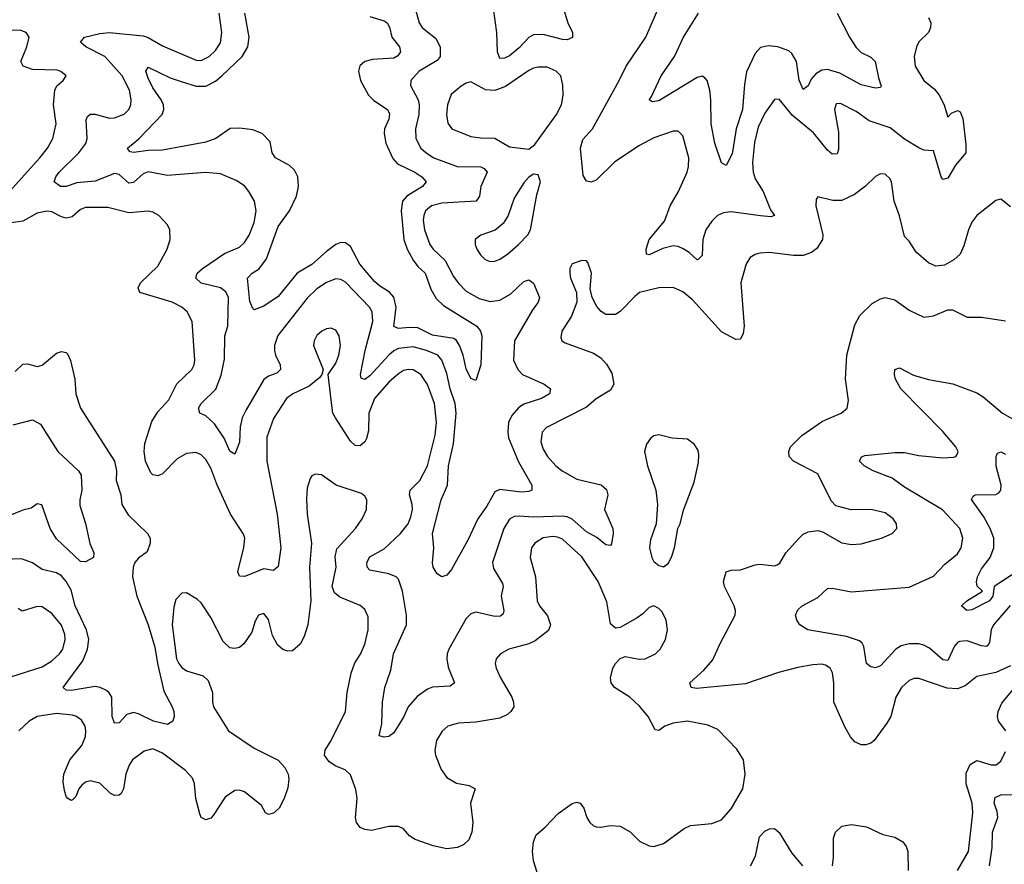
# Model space of a CAD drawing. Header units: inches. Extents: x 1843162 to 1959474, y 907081 to 1016326.
# Tile 573 of 656: x 1924057 to 1928145, y 964476 to 967983. Entities that reach past the tile are written whole.
import ezdxf

# ---------------------------------------------------------------- set-up
doc = ezdxf.new("R2010")
doc.units = ezdxf.units.IN
doc.header["$MEASUREMENT"] = 0
doc.layers.add('B9926', color=7, linetype='Continuous')

msp = doc.modelspace()

# ---------------------------------------------------------------- linework, layer by layer
at = {"layer": 'B9926', "color": 5}
for points, elevation in [([(1926302, 968070), (1926332.7, 967970), (1926351.2, 967930), (1926351.4, 967908.6), (1926330, 967899.9), (1926310, 967901.2), (1926230, 967922.1), (1926190, 967920.7), (1926170, 967908.7), (1926130, 967866.1), (1926090, 967832.9), (1926070, 967822.7), (1926050, 967822), (1926039.9, 967850), (1926038, 967930), (1926024.5, 968030)], 540), ([(1925692.7, 968050), (1925714.7, 967970), (1925728.2, 967950), (1925785.1, 967905.1), (1925803.1, 967870), (1925802.2, 967830), (1925790, 967814), (1925714.9, 967770), (1925680.7, 967730), (1925678.8, 967710), (1925710.5, 967650.5), (1925714.7, 967630), (1925713.3, 967590), (1925699.5, 967530), (1925702.1, 967490), (1925722.2, 967450), (1925743.8, 967430), (1925776.9, 967410), (1925873.4, 967373.4), (1925971.6, 967371.6), (1925985.7, 967365.7), (1925997.5, 967350), (1925972, 967290), (1925965.4, 967250), (1925951.7, 967230), (1925810, 967221.5), (1925766.4, 967210), (1925742.2, 967190), (1925734.7, 967170), (1925732.4, 967150), (1925737.8, 967110), (1925759.8, 967050), (1925773.7, 967030), (1925822.7, 966982.7), (1925857.2, 966917.2), (1925876.6, 966890), (1925910, 966856.1), (1925965.1, 966825.1), (1926010, 966813), (1926050, 966818.2), (1926095.5, 966844.5), (1926150, 966896.5), (1926170, 966903.6), (1926189.4, 966889.4), (1926215, 966830), (1926209.4, 966810), (1926184.1, 966775.9), (1926111.3, 966650), (1926107.2, 966570), (1926124.8, 966530), (1926143.9, 966510), (1926234, 966470), (1926260.3, 966450), (1926256.5, 966430), (1926250, 966425.6), (1926223.1, 966410), (1926150, 966386.1), (1926128.4, 966371.6), (1926100.2, 966339.8), (1926086.2, 966310), (1926083.1, 966270), (1926086.8, 966246.8), (1926127.5, 966147.5), (1926183.2, 966050), (1926182.4, 966030), (1926170, 966023.8), (1926138.6, 966021.4), (1926050, 966033), (1926030, 966022.2), (1925996.6, 965963.4), (1925958.8, 965910), (1925917.3, 965822.7), (1925850, 965700.9), (1925830, 965676.2), (1925810, 965669.5), (1925790, 965682.7), (1925774, 965710), (1925770, 965728), (1925775.8, 965790), (1925770.8, 965850), (1925806.7, 965990), (1925833, 966050), (1925837.5, 966130), (1925858.1, 966221.9), (1925869.5, 966350), (1925864.6, 966390), (1925843.6, 966450), (1925830, 966514.5), (1925809.6, 966569.6), (1925792.7, 966590), (1925746.4, 966610), (1925690, 966624.9), (1925630, 966617.9), (1925610, 966608.1), (1925590, 966590.4), (1925510, 966504.6), (1925490, 966489.8), (1925475.1, 966495.1), (1925471.1, 966510), (1925490.7, 966610), (1925523.6, 966730), (1925519.6, 966770), (1925509.1, 966790), (1925410, 966892.8), (1925390, 966904.8), (1925370, 966906.8), (1925330, 966891.5), (1925290, 966866), (1925250, 966827), (1925128.7, 966671.3), (1925115.2, 966630), (1925114.8, 966610), (1925119.3, 966590), (1925138.7, 966550), (1925139.4, 966530), (1925124.7, 966515.3), (1925090, 966502.8), (1925070, 966489.8), (1924996.5, 966363.5), (1924981.2, 966330), (1924972, 966292), (1924970, 966228.7), (1924950, 966179.3), (1924930, 966192), (1924905.4, 966245.4), (1924865.3, 966305.3), (1924830, 966337.8), (1924805.1, 966350), (1924799.1, 966370), (1924809.8, 966390), (1924871.7, 966448.3), (1924893.5, 966506.5), (1924906.7, 966573.2), (1924907.9, 966670), (1924920.9, 966710), (1924923.8, 966830), (1924912.6, 966852.6), (1924890, 966869.9), (1924810, 966888.7), (1924787.7, 966910), (1924794.2, 966930), (1924816.4, 966950), (1924907.2, 967012.8), (1924970, 967038.6), (1924990, 967058.3), (1925010, 967088.8), (1925030, 967140.7), (1925038, 967190), (1925031.3, 967230), (1925008, 967270), (1924990, 967292.8), (1924955.3, 967315.3), (1924890, 967342.6), (1924828.9, 967348.9), (1924670, 967336.5), (1924590, 967351), (1924570, 967343.4), (1924530, 967307.1), (1924510, 967304.9), (1924470, 967340.4), (1924450, 967343.9), (1924370, 967313), (1924293.8, 967306.2), (1924250, 967290.7), (1924227, 967290), (1924199.7, 967310), (1924206.3, 967330), (1924220.7, 967350), (1924302.9, 967430), (1924331.2, 967468.8), (1924336.4, 967490), (1924333.2, 967566.8), (1924339, 967581), (1924349.9, 967590.1), (1924369.9, 967590.1), (1924430, 967574), (1924450, 967575), (1924490, 967591.4), (1924509.8, 967610), (1924517.7, 967630), (1924519.8, 967650), (1924513.3, 967690), (1924482.2, 967750), (1924410.5, 967830.5), (1924332.1, 967870), (1924309.7, 967890), (1924325.6, 967910), (1924390, 967925.3), (1924430, 967929.2), (1924570, 967916.6), (1924590, 967909.5), (1924650, 967874), (1924790, 967814.6), (1924810, 967813.9), (1924844.2, 967830), (1924870, 967854.7), (1924890, 967887.2), (1924895.6, 967930), (1924884.4, 968010)], 540), ([(1927830, 967992.1), (1927840.1, 967970), (1927838.3, 967950), (1927830.2, 967930), (1927789.1, 967890.9), (1927779.8, 967870), (1927770.2, 967830), (1927774, 967790), (1927810, 967730.2), (1927855, 967695), (1927874.7, 967670), (1927894.7, 967630), (1927910, 967578.8), (1927925.3, 967594.7), (1927950, 967606.4), (1927961.1, 967601.1), (1927972.7, 967572.7), (1927985.1, 967465.1), (1927984.9, 967430), (1927941.4, 967378.6), (1927910, 967325.1), (1927890, 967319.5), (1927883, 967330), (1927850, 967438), (1927810, 967441.5), (1927790, 967451.3), (1927730, 967486.3), (1927670, 967533.9), (1927583, 967563), (1927530, 967602.4), (1927465.1, 967634.9), (1927446, 967634), (1927440.2, 967610), (1927456.6, 967516.6), (1927455.7, 967444.3), (1927450, 967426.3), (1927430, 967424.8), (1927410, 967440.7), (1927352.9, 967512.9), (1927265.9, 967585.9), (1927210, 967653.3), (1927190, 967651.5), (1927150, 967594.3), (1927123.1, 967536.9), (1927107, 967473), (1927098.5, 967390), (1927102.2, 967350), (1927110, 967322.6), (1927143.5, 967270), (1927173.9, 967193.9), (1927190.4, 967169.7), (1927174.9, 967165.1), (1927132.1, 967168), (1927010, 967185.2), (1926978.6, 967181.4), (1926953.4, 967170), (1926930, 967147.1), (1926905.4, 967110), (1926893.4, 967070), (1926890, 967004), (1926873.1, 966986.9), (1926870, 966986.3), (1926836.6, 967016.6), (1926811.9, 967031.9), (1926790, 967041.6), (1926770, 967044.1), (1926726.8, 967033.2), (1926670, 967006.8), (1926659.3, 967010), (1926657.6, 967030), (1926670.7, 967070), (1926733.3, 967146.7), (1926757.8, 967210), (1926791.9, 967270), (1926828.1, 967350), (1926833.9, 967373.9), (1926834.6, 967410), (1926810, 967500.9), (1926790, 967520.5), (1926770, 967520.5), (1926690, 967493), (1926630, 967460.7), (1926527.5, 967392.5), (1926450, 967317.2), (1926430, 967307.9), (1926410, 967312.4), (1926395.7, 967335.7), (1926385.7, 967450), (1926394.6, 967485.4), (1926434.3, 967530), (1926546.2, 967730), (1926574.6, 967790), (1926655.9, 967910), (1926714.8, 968045.2)], 540), ([(1925510, 967996.8), (1925570, 967978.8), (1925582.5, 967970), (1925591.7, 967951.7), (1925601.9, 967910), (1925634.1, 967870), (1925637.4, 967850), (1925627, 967833), (1925610, 967823.9), (1925522, 967818), (1925490.1, 967809.9), (1925469.1, 967790.9), (1925463.5, 967770), (1925472.4, 967730), (1925505, 967670), (1925527, 967647), (1925584.2, 967610), (1925592.4, 967592.4), (1925589.4, 967570), (1925570.8, 967530), (1925570.1, 967510), (1925577.4, 967470), (1925606.3, 967406.3), (1925625.2, 967385.2), (1925697.8, 967350), (1925725.8, 967330), (1925744.6, 967310), (1925729.2, 967290), (1925664.2, 967250), (1925646.3, 967230), (1925640.1, 967190), (1925652.2, 967070), (1925666.2, 967030), (1925690, 966985), (1925710, 966958.1), (1925740.5, 966930), (1925763.5, 966863.5), (1925785.4, 966825.5), (1925816.7, 966796.7), (1925954.3, 966710), (1925970.4, 966690), (1925975.3, 966670), (1925971.6, 966550), (1925950, 966485.2), (1925930, 966493.2), (1925910, 966533.2), (1925898, 966590), (1925883.2, 966630), (1925870.8, 966650.8), (1925859, 966659), (1925770, 966673.5), (1925710, 966703.2), (1925674.7, 966705.3), (1925630, 966700.2), (1925610, 966709.7), (1925619.7, 966790), (1925610.3, 966830.3), (1925591.6, 966851.6), (1925550, 966877.5), (1925530, 966896.7), (1925468.6, 966968.6), (1925430, 967041), (1925410, 967057.2), (1925390, 967057.7), (1925369.3, 967050), (1925330, 967020.9), (1925270, 966966), (1925209, 966931), (1925130, 966833.5), (1925070, 966793.5), (1925030, 966778.4), (1925024.2, 966784.2), (1925012.5, 966812.5), (1925002.8, 966910), (1925021.7, 966930), (1925050.8, 966949.2), (1925082.2, 966990), (1925130, 967124.5), (1925177, 967190), (1925205.6, 967250), (1925214.5, 967290), (1925211.4, 967330), (1925197.6, 967357.6), (1925177.5, 967377.5), (1925119.2, 967410), (1925105.3, 967430), (1925096.1, 967476.1), (1925064.2, 967510), (1925025.4, 967525.4), (1924970, 967532.2), (1924930.8, 967530.8), (1924870.8, 967489.2), (1924830, 967475.2), (1924650, 967441.8), (1924590, 967440.3), (1924531.1, 967431.1), (1924514.9, 967434.9), (1924505.7, 967445.7), (1924504.7, 967450), (1924551.3, 967488.7), (1924648.2, 967590), (1924656, 967610), (1924653.9, 967630), (1924643.8, 967650), (1924610, 967700.3), (1924590, 967739.6), (1924580.4, 967770), (1924590, 967786.4), (1924682.3, 967742.3), (1924726.7, 967726.7), (1924790, 967707.5), (1924830, 967707.5), (1924870, 967728.3), (1924896.2, 967750), (1924980.5, 967830), (1925003.8, 967870), (1925008.9, 967910), (1924991.2, 968010)], 520), ([(1927451.2, 968010), (1927501.5, 967910), (1927530, 967867.7), (1927550, 967846.9), (1927590, 967827.6), (1927608.9, 967810), (1927621.7, 967741.7), (1927633.4, 967706.6), (1927630, 967701.2), (1927610, 967698.9), (1927550, 967712), (1927461.6, 967761.6), (1927410, 967776.7), (1927386.9, 967773.1), (1927361.6, 967758.4), (1927343.3, 967736.7), (1927330, 967708.2), (1927310, 967692.8), (1927292.5, 967732.5), (1927282.5, 967810), (1927262.7, 967842.7), (1927250, 967853.2), (1927204.5, 967870), (1927165.9, 967874.1), (1927133, 967867), (1927110, 967842.3), (1927073.8, 967766.2), (1927065.4, 967714.5), (1927058, 967610), (1927031.7, 967530), (1927014.1, 967426), (1926990, 967378), (1926970, 967389.2), (1926943, 967470), (1926928.1, 967550), (1926926.7, 967650), (1926921.6, 967690), (1926910.4, 967730.4), (1926901.1, 967741.1), (1926890, 967748.8), (1926870, 967742.7), (1926710, 967646.8), (1926682, 967642), (1926669.7, 967649.7), (1926678.9, 967661.1), (1926719.8, 967750), (1926775.7, 967830), (1926813.1, 967910), (1926874.6, 968010)], 520), ([(1924014, 967270), (1924141, 967410), (1924172.2, 967450), (1924194.8, 967490), (1924208.2, 967550), (1924197.4, 967630), (1924203.5, 967690), (1924211.5, 967708.5), (1924238, 967730), (1924249.3, 967750), (1924227.9, 967767.9), (1924212.9, 967772.9), (1924110, 967776.5), (1924071.6, 967790), (1924061.1, 967810), (1924086.6, 967870), (1924096.2, 967910), (1924084, 967930), (1924059.4, 967939.4), (1924010, 967938.5)], 560), ([(1928170, 967206.6), (1928130, 967238.4), (1928123.4, 967236.6), (1928110, 967232), (1928030.7, 967170), (1928010, 967142.7), (1927995.3, 967110), (1927976.3, 967043.7), (1927961.6, 967010), (1927934.7, 966985.3), (1927895.8, 966964.2), (1927860.1, 966960.1), (1927830, 966973.6), (1927778.4, 967018.4), (1927750, 967063.7), (1927730, 967082.7), (1927710, 967169.3), (1927687.2, 967230), (1927675.8, 967310), (1927670, 967322.7), (1927650, 967342), (1927630, 967343.7), (1927610, 967332.3), (1927568.2, 967291.8), (1927522.5, 967257.5), (1927470, 967232.1), (1927432.5, 967232.5), (1927370, 967248), (1927363.5, 967236.5), (1927361.6, 967210), (1927391.3, 967090), (1927389.2, 967070), (1927366.5, 967033.5), (1927343.9, 967016.1), (1927310, 967004.6), (1927270, 967004.4), (1927170, 967016.4), (1927130, 967013.5), (1927110, 967008), (1927090, 966995.1), (1927072.2, 966970), (1927050.2, 966889.8), (1927064.2, 966710), (1927060.2, 966679.8), (1927050, 966657), (1927030, 966654.7), (1926970, 966687.3), (1926850, 966820.3), (1926810, 966852.9), (1926770, 966870.9), (1926709.7, 966869.7), (1926630.6, 966850), (1926610, 966834.3), (1926550, 966771.3), (1926530, 966758.7), (1926490, 966758.4), (1926471.1, 966771.1), (1926452.3, 966792.3), (1926433, 966830), (1926425.6, 966865.6), (1926430.9, 966930.9), (1926415.1, 966975.1), (1926410, 966981.2), (1926390, 966983.7), (1926350.4, 966969.6), (1926341.3, 966950), (1926340.3, 966930), (1926344, 966910), (1926368.8, 966850), (1926370.5, 966810), (1926348.2, 966751.8), (1926307.4, 966690), (1926303.1, 966663.1), (1926308, 966650), (1926321.8, 966641.8), (1926438.5, 966598.5), (1926470, 966579.6), (1926493, 966553), (1926514.8, 966514.8), (1926523.8, 966470), (1926510, 966444.4), (1926450.6, 966409.4), (1926410, 966374.3), (1926243.6, 966290), (1926225.4, 966270), (1926220.6, 966230), (1926230, 966200.4), (1926248.2, 966170), (1926283.2, 966130), (1926309, 966110), (1926370, 966074.8), (1926471.1, 966051.1), (1926493.1, 966033.1), (1926498.4, 966010), (1926485.3, 965950), (1926519.8, 965870), (1926520.9, 965850), (1926513.3, 965806.7), (1926510, 965799.5), (1926490, 965802.3), (1926452.6, 965832.6), (1926410, 965856.7), (1926350, 965909.9), (1926330, 965918.8), (1926310, 965922.3), (1926190, 965917.4), (1926130, 965921.8), (1926110, 965919.9), (1926090.6, 965909.4), (1926066.4, 965870), (1926020.4, 965730), (1926024.4, 965704.4), (1926061.5, 965641.5), (1926063.7, 965630), (1926056.1, 965590), (1926066.2, 965530), (1926063.4, 965516.6), (1926053.4, 965506.6), (1926030, 965504.7), (1925950, 965522.5), (1925930, 965516.4), (1925910, 965497.3), (1925838.8, 965370), (1925832.2, 965350), (1925830.1, 965330), (1925835.2, 965295.2), (1925862, 965230), (1925844, 965216), (1925770, 965211.6), (1925750, 965202.9), (1925707, 965173), (1925669.6, 965130.4), (1925650, 965087.8), (1925610, 965022.4), (1925590, 965006.3), (1925570, 965004.2), (1925549.5, 965010), (1925560.7, 965059.3), (1925562.6, 965150), (1925572.5, 965210), (1925597.9, 965282.1), (1925608.6, 965350), (1925663, 965470), (1925663.1, 965510), (1925646.4, 965610), (1925630, 965660.4), (1925620.4, 965670), (1925590, 965681.8), (1925510, 965697.4), (1925499.4, 965710), (1925498.6, 965730), (1925510, 965753.2), (1925570, 965786.4), (1925637.5, 965850), (1925669, 965890), (1925680.7, 965919.3), (1925687.9, 965950), (1925686.8, 965970), (1925674.9, 966010), (1925677.3, 966030), (1925718.3, 966070), (1925749.9, 966130), (1925781.5, 966258.5), (1925787.2, 966310), (1925779.4, 966390), (1925750, 966468.5), (1925721.6, 966510), (1925690, 966529.1), (1925670, 966531.2), (1925650, 966526), (1925630, 966512), (1925590, 966477.5), (1925529.3, 966410.7), (1925506.5, 966350), (1925504.7, 966275.3), (1925496.4, 966243.6), (1925489.5, 966230.5), (1925470, 966213.1), (1925450, 966215.1), (1925430, 966233.6), (1925367.4, 966330), (1925357.1, 966350), (1925353.5, 966370), (1925338, 966510), (1925370, 966556.3), (1925381.5, 966590), (1925388.4, 966630), (1925383, 966670), (1925370, 966693.6), (1925350, 966701.6), (1925330, 966699.7), (1925310.7, 966690), (1925290, 966671.5), (1925279.6, 966650), (1925276.5, 966630), (1925316.3, 966530), (1925311.3, 966510), (1925302.5, 966497.5), (1925258.9, 966461.1), (1925190.3, 966430), (1925164, 966410), (1925110, 966326.6), (1925082.5, 966250), (1925082.7, 966150), (1925125.9, 965930), (1925140.9, 965790), (1925130, 965713.2), (1925110, 965696.3), (1925070, 965702.4), (1924990, 965671.2), (1924970, 965672.3), (1924962.7, 965690), (1924987.8, 965792.2), (1924991, 965830), (1924986.6, 965846.6), (1924932.2, 965930), (1924874.8, 966054.8), (1924850, 966120.5), (1924830, 966156.9), (1924810, 966176.4), (1924790, 966186), (1924750, 966182), (1924710, 966159.8), (1924650, 966096.8), (1924630, 966088.6), (1924610, 966093.3), (1924601.8, 966101.8), (1924579.4, 966150), (1924573.6, 966190), (1924576.9, 966223.1), (1924605.5, 966314.5), (1924630, 966354.7), (1924675.8, 966404.2), (1924708.9, 966471.1), (1924771.3, 966530), (1924781.1, 966550), (1924784, 966570), (1924773.3, 966730), (1924752.8, 966770), (1924729.6, 966790), (1924690, 966809.8), (1924556.2, 966850), (1924548.5, 966870), (1924558.3, 966890), (1924630, 966960.3), (1924669.7, 967030), (1924681.7, 967070), (1924679.7, 967110), (1924670, 967131.8), (1924634.7, 967170), (1924610, 967183.5), (1924590, 967187.7), (1924510, 967181.2), (1924423.1, 967203.1), (1924330, 967202.9), (1924310, 967194.4), (1924275.4, 967164.6), (1924250, 967158.8), (1924230, 967164.2), (1924190, 967185), (1924170, 967188.5), (1924130, 967179.5), (1924070, 967147), (1923970, 967132)], 560), ([(1928170, 965299.6), (1928110, 965272.5), (1928030, 965256.5), (1927982.5, 965217.5), (1927950, 965204.3), (1927907.3, 965207.3), (1927790, 965247.2), (1927770, 965247.1), (1927750, 965239.3), (1927718.2, 965210), (1927693.7, 965170), (1927673.6, 965090), (1927657.5, 965062.5), (1927604.4, 964990), (1927590, 964978.9), (1927570, 964972.2), (1927550, 964972.2), (1927524.3, 964984.3), (1927505.6, 965005.6), (1927483.7, 965043.7), (1927437, 965150), (1927436.5, 965230), (1927431.1, 965271.1), (1927422, 965290), (1927402.9, 965302.9), (1927386.7, 965306.7), (1927350, 965305), (1927287.3, 965292.7), (1927206.9, 965273.1), (1927070, 965225.3), (1926866.8, 965206.8), (1926844.5, 965210), (1926838.4, 965230), (1926897.5, 965282.5), (1926934.5, 965325.5), (1926963.5, 965390), (1927027.6, 965510), (1927028.9, 965530), (1927023.5, 965550), (1926983.1, 965630), (1926979.2, 965650), (1926990, 965690.6), (1927010, 965697.1), (1927050, 965699.3), (1927110, 965720.2), (1927130, 965722.2), (1927190, 965715.2), (1927200.9, 965719.1), (1927213.2, 965726.8), (1927238, 965770), (1927291.1, 965828.9), (1927310, 965846.7), (1927330, 965856.5), (1927370, 965861.7), (1927390, 965856.5), (1927470, 965810.4), (1927510, 965803.7), (1927550, 965807), (1927635.3, 965830), (1927679, 965850), (1927698, 965870), (1927697, 965890), (1927683.7, 965910), (1927650, 965935.1), (1927590.5, 965949.5), (1927508.1, 965948.1), (1927444.7, 965964.8), (1927425.1, 965985.1), (1927370, 966096.9), (1927269.7, 966150), (1927251.1, 966170), (1927249.8, 966190), (1927257.6, 966210), (1927303.3, 966256.7), (1927390, 966316.5), (1927466.6, 966350), (1927492.3, 966370), (1927497.4, 966402.6), (1927485.3, 966490), (1927490.9, 966590), (1927524.4, 966715.6), (1927545.4, 966754.6), (1927595.4, 966804.6), (1927630, 966823.9), (1927650, 966829), (1927690, 966820.3), (1927750, 966777), (1927810, 966748.5), (1927850, 966753), (1927910, 966778.8), (1927930, 966778.8), (1927990, 966747.7), (1928050, 966747.7), (1928150, 966733)], 560), ([(1924038.3, 966521.7), (1924070, 966553.4), (1924090, 966554.4), (1924130, 966543.5), (1924150, 966549.2), (1924210, 966598), (1924230, 966605.8), (1924250, 966600.9), (1924255, 966595), (1924267.4, 966567.4), (1924285.2, 966490), (1924289.4, 966429.4), (1924309.1, 966370), (1924450.2, 966150), (1924459.3, 966110), (1924458, 966070), (1924476.9, 966010), (1924480.3, 965970), (1924506.6, 965926.6), (1924587.6, 965850), (1924598.4, 965830), (1924599.1, 965810), (1924586.4, 965773.6), (1924550, 965747.6), (1924535.6, 965730), (1924528.4, 965710), (1924524.6, 965670), (1924542.9, 965590), (1924590.1, 965470), (1924617.9, 965377.9), (1924628.6, 965310), (1924655.3, 965195.3), (1924690.2, 965130), (1924696.5, 965110), (1924698, 965090), (1924692.7, 965070), (1924670, 965056.3), (1924612, 965070), (1924550, 965101.6), (1924530, 965106.2), (1924501.6, 965098.4), (1924470, 965063.6), (1924450, 965062.9), (1924440.3, 965090), (1924438.8, 965170), (1924428.5, 965188.5), (1924417.5, 965197.5), (1924390.5, 965210.5), (1924370, 965214), (1924270, 965197.3), (1924250, 965199.6), (1924237, 965210), (1924319, 965321), (1924337.9, 965370), (1924344, 965410), (1924334.2, 965450), (1924287.6, 965550), (1924270, 965614.2), (1924250, 965650.7), (1924230, 965673.8), (1924210, 965686), (1924150, 965700.6), (1924110, 965727.7), (1924064.2, 965744.2), (1923990, 965741.3)], 560), ([(1928169.5, 965550.5), (1928099.8, 965470), (1928090.1, 965449.9), (1928082.5, 965397.5), (1928075.5, 965384.5), (1928070, 965380.6), (1928050, 965383), (1927990, 965403.9), (1927958.7, 965401.3), (1927950, 965397.2), (1927938.2, 965381.8), (1927910, 965322.7), (1927890, 965324.8), (1927833.4, 965373.4), (1927810, 965386.4), (1927790, 965391.9), (1927750, 965392.1), (1927716.3, 965383.7), (1927694, 965370), (1927630, 965300.9), (1927610, 965292.4), (1927590, 965295.7), (1927572.2, 965310), (1927560.9, 965380.9), (1927554.7, 965394.7), (1927544, 965404), (1927490, 965421.4), (1927329.2, 965450), (1927295.1, 965470), (1927282.9, 965490), (1927277.6, 965510), (1927287.7, 965532.3), (1927305.6, 965550), (1927370, 965584), (1927410, 965621.7), (1927430, 965622.2), (1927510, 965607.8), (1927750, 965627.2), (1927850, 965672.7), (1927897.7, 965722.3), (1927950, 965764.9), (1927965.5, 965790), (1927972.1, 965830), (1927959.8, 965870), (1927887.3, 965947.3), (1927730, 966042.1), (1927679.2, 966079.2), (1927600.5, 966110), (1927562.9, 966130), (1927543.6, 966150), (1927551.5, 966168.5), (1927565.9, 966174.1), (1927690, 966186), (1927730, 966185.7), (1927790, 966172.9), (1927890, 966164), (1927933.2, 966166.8), (1927942.7, 966170), (1927950, 966181), (1927952.6, 966190), (1927943.1, 966210), (1927890, 966273.3), (1927714.5, 966450), (1927693.3, 966490), (1927688, 966510), (1927690, 966531), (1927710, 966537.1), (1927767.6, 966507.6), (1927830, 966489.4), (1927931, 966471), (1928030, 966433.6), (1928057.3, 966417.3), (1928136.5, 966350), (1928210, 966308.2)], 540), ([(1924030, 966301.3), (1924110, 966321.3), (1924143.5, 966303.5), (1924215.9, 966190), (1924300.9, 966110), (1924311.5, 966091.5), (1924314.3, 966030), (1924306.1, 965990), (1924306.6, 965966.6), (1924330.6, 965890.6), (1924348.3, 965808.3), (1924364.6, 965770), (1924363.1, 965750), (1924330, 965731.9), (1924310, 965733.3), (1924210, 965827.3), (1924183.1, 965870), (1924148.2, 965968.2), (1924130, 965973.3), (1924104.9, 965955.1), (1924070, 965946.8), (1924016.2, 965923.8)], 540), ([(1928210, 965700.3), (1928102, 965630), (1928097.2, 965590), (1928082.6, 965570), (1928010, 965532.8), (1927989, 965530), (1927966.6, 965550), (1927989.5, 965570), (1928054, 965610), (1928031.5, 965631.5), (1928028.6, 965648.6), (1928033, 965670), (1928050, 965703.2), (1928085.2, 965750), (1928101.2, 965790), (1928100.4, 965830), (1928085.9, 965870), (1928059.6, 965919.6), (1928008.4, 965991.5), (1928014.7, 966005.3), (1928024, 966010), (1928108.9, 966011.1), (1928122, 966018), (1928130.7, 966029.3), (1928131.6, 966050), (1928110.7, 966129.3), (1928110.9, 966169.1), (1928116.9, 966183.1), (1928130, 966188.8), (1928150, 966179.7)], 520), ([(1926246.9, 964310), (1926190.5, 964490), (1926185.9, 964530), (1926190.5, 964569.5), (1926201, 964599), (1926238.8, 964630), (1926292.4, 964687.6), (1926350, 964729.3), (1926370, 964734), (1926384, 964730), (1926399.2, 964710), (1926411.2, 964670), (1926423.6, 964650), (1926437.8, 964637.8), (1926450, 964631.3), (1926470, 964630.2), (1926510, 964637.1), (1926550, 964634.5), (1926590.8, 964610.8), (1926630, 964572.4), (1926670, 964553), (1926690, 964550.6), (1926730, 964562), (1926815, 964625), (1926842.2, 964637.8), (1926930, 964645.7), (1926970, 964660.3), (1927010, 964707), (1927059.2, 964790), (1927068.7, 964850), (1927061.5, 964910), (1927034.5, 964954.5), (1926955.8, 965035.8), (1926914.4, 965054.4), (1926830, 965070.5), (1926770, 965062), (1926735.5, 965050), (1926710, 965032), (1926695.1, 965035.1), (1926665.7, 965090), (1926630, 965133.3), (1926589.8, 965170), (1926526.6, 965210), (1926512, 965230), (1926509.8, 965250), (1926518.7, 965290), (1926529.8, 965310.2), (1926550, 965330.4), (1926570, 965338.9), (1926628.3, 965328.3), (1926654, 965330), (1926697, 965350), (1926715.6, 965370), (1926737.6, 965410), (1926745.6, 965450), (1926740.9, 965490), (1926724.1, 965524.1), (1926710, 965539), (1926690, 965549), (1926670, 965542.7), (1926643.9, 965516.1), (1926619.9, 965500.1), (1926550, 965459.5), (1926530, 965457), (1926510, 965475.3), (1926494.5, 965565.5), (1926458.9, 965650), (1926390, 965752.7), (1926310, 965825.8), (1926290, 965834.6), (1926270, 965837.5), (1926230, 965832.4), (1926195.6, 965810), (1926182.2, 965790), (1926176.2, 965750), (1926198, 965670), (1926204.7, 965570), (1926214.7, 965550), (1926248.1, 965508.1), (1926260.7, 965470), (1926252.4, 965447.6), (1926196.3, 965403.7), (1926170, 965391.5), (1926088, 965370), (1926052.7, 965350), (1926034.4, 965330), (1926030.3, 965310), (1926034.6, 965290), (1926052.8, 965250), (1926099.6, 965170), (1926107.6, 965150), (1926108.7, 965130), (1926096.4, 965110), (1926082, 965098), (1926050, 965082.5), (1925950, 965065.8), (1925878.2, 965061.8), (1925834.8, 965050), (1925810.3, 965029.7), (1925787, 964990), (1925780.4, 964950), (1925783.1, 964930), (1925807, 964870), (1925830, 964837.1), (1925870, 964812.6), (1925923.4, 964803.4), (1925947.7, 964790), (1925928.4, 964730), (1925938, 964650), (1925933.7, 964610), (1925922, 964578), (1925900.9, 964559.1), (1925873.9, 964546.1), (1925830, 964541.1), (1925772.9, 964552.9), (1925698.9, 964578.9), (1925674.9, 964594.9), (1925650, 964623.5), (1925630, 964633.8), (1925590, 964632.7), (1925516.9, 964616.9), (1925490, 964620.5), (1925470, 964629.6), (1925455.1, 964650), (1925451.1, 964670), (1925458, 964750), (1925452.9, 964787.1), (1925430, 964847.3), (1925407.9, 964868), (1925370, 964883.5), (1925341.5, 964901.5), (1925322.9, 964930), (1925324.8, 964950), (1925350.6, 964990), (1925408.9, 965110), (1925415.9, 965190), (1925433.3, 965270), (1925447.9, 965312.1), (1925471.2, 965348.8), (1925489.8, 965390), (1925503.8, 965450), (1925503.1, 965503.1), (1925490, 965534), (1925470, 965551.1), (1925385.3, 965585.3), (1925363.9, 965603.9), (1925354.2, 965630), (1925370.7, 965710), (1925366.6, 965753.4), (1925373.7, 965786.3), (1925450.9, 965870), (1925479.1, 965910), (1925496.3, 965950), (1925498.4, 965990), (1925490, 966005.2), (1925475.6, 966015.6), (1925370.7, 966050.7), (1925310, 966092.7), (1925284.5, 966095.5), (1925270, 966089), (1925262.4, 966077.6), (1925250, 966038), (1925247, 965993), (1925250.2, 965930), (1925268.4, 965810), (1925259.8, 965710), (1925266, 965570), (1925252.9, 965470), (1925237.5, 965422.5), (1925221.3, 965390), (1925190, 965362.4), (1925170, 965360.5), (1925150, 965367.8), (1925127.4, 965387.4), (1925106.5, 965426.5), (1925090, 965492), (1925070, 965516.9), (1925048.9, 965510), (1925034.8, 965485.2), (1925020, 965440), (1924987.8, 965392.3), (1924970, 965377), (1924948.1, 965371.9), (1924930, 965375.1), (1924901.7, 965401.7), (1924850, 965501.3), (1924810, 965561.6), (1924795.4, 965575.4), (1924750, 965603.6), (1924730, 965601.6), (1924704.8, 965575.2), (1924696.4, 965543.6), (1924689.5, 965470), (1924708.5, 965330), (1924717.5, 965310), (1924730, 965292.7), (1924750, 965280.2), (1924818.3, 965258.4), (1924840, 965240), (1924856.9, 965190), (1924856.9, 965150), (1924861.8, 965130), (1924923.5, 965030), (1925030, 964958.9), (1925129.3, 964909.3), (1925157.8, 964877.8), (1925171.4, 964850), (1925174.9, 964830), (1925170, 964794), (1925154.9, 964750), (1925133.7, 964710), (1925110, 964688.3), (1925090, 964683.6), (1925077.2, 964690), (1925060.1, 964720.1), (1924990, 964777.4), (1924970, 964784), (1924950, 964782.3), (1924910, 964755.3), (1924860.8, 964679.2), (1924850, 964667.6), (1924830, 964660.4), (1924810.9, 964670.9), (1924805.4, 964685.4), (1924788.7, 964750), (1924782.6, 964810), (1924773.7, 964833.7), (1924745.4, 964865.4), (1924650, 964937.7), (1924610, 964955.4), (1924574.1, 964945.9), (1924525.5, 964910), (1924511.8, 964888.2), (1924498.1, 964850), (1924488.2, 964790), (1924478.5, 964770), (1924470, 964763), (1924450, 964762.5), (1924434.2, 964770), (1924390, 964813.4), (1924350, 964822.3), (1924330, 964816.8), (1924314.5, 964805.5), (1924302.8, 964790), (1924290, 964758), (1924275.8, 964744.2), (1924270, 964741.3), (1924257, 964750), (1924250, 964758), (1924242.5, 964782.5), (1924238, 964818), (1924239.9, 964850), (1924265.2, 964910), (1924315, 964970), (1924330, 965006.4), (1924332.1, 965030), (1924329, 965050), (1924314.2, 965074.2), (1924292.8, 965090), (1924275.8, 965095.8), (1924210, 965102.8), (1924130, 965089.9), (1924096.8, 965070), (1924053.5, 965030)], 580), ([(1924023.7, 965256.3), (1924150, 965296.8), (1924190, 965320.4), (1924222, 965350), (1924235.7, 965370), (1924246.4, 965410), (1924244.3, 965430), (1924230, 965469.7), (1924190, 965517.2), (1924150, 965545.3), (1924130, 965546.8), (1924067, 965527), (1924050, 965538.7)], 580), ([(1928150.5, 965030), (1928120.7, 965070), (1928116, 965090), (1928118.8, 965110), (1928134.5, 965145.5), (1928188.7, 965210)], 560), ([(1927950, 964451.1), (1927996.4, 964530), (1928014.3, 964690), (1928011.2, 964730), (1927985.7, 964810), (1927986, 964854), (1928003.4, 964890), (1928030, 964906.7), (1928090, 964889.4), (1928110.5, 964889.5), (1928130, 964904), (1928150, 964944.2)], 560), ([(1928083, 964470), (1928093.6, 964546.4), (1928095.1, 964610), (1928117.6, 964670), (1928115, 964695), (1928102.8, 964730), (1928106.4, 964753.6), (1928130, 964764.6), (1928210, 964766.6)], 540), ([(1927430.7, 964469.3), (1927436, 964504), (1927435.8, 964584.2), (1927444.2, 964610), (1927470, 964634), (1927510, 964641.3), (1927572.1, 964632.1), (1927639.8, 964599.8), (1927690, 964589.4), (1927723.2, 964570), (1927737.7, 964550), (1927744.3, 964530), (1927745.6, 964450)], 560), ([(1927090.5, 964469.5), (1927111.6, 964510), (1927128.7, 964590), (1927150, 964613.4), (1927170, 964623.7), (1927190, 964624.4), (1927210, 964608.4), (1927262.2, 964522.2), (1927307.4, 964470)], 560)]:
    msp.add_lwpolyline(points, dxfattribs=dict(at, elevation=elevation))
for points, elevation in [([(1926210, 967786.6), (1926190, 967781.2), (1926170, 967772.3), (1926073.9, 967706.1), (1926030, 967689.1), (1925991.2, 967691.2), (1925930, 967725.1), (1925910, 967719.6), (1925890, 967706.6), (1925848.2, 967671.8), (1925832.8, 967630), (1925829.3, 967589.3), (1925834.1, 967554.1), (1925850.4, 967530), (1925930, 967498.2), (1925970, 967492.2), (1926030, 967491.3), (1926090, 967455.5), (1926170, 967445.5), (1926195.5, 967464.5), (1926285.7, 967590), (1926306.6, 967630), (1926313.7, 967670), (1926311.2, 967711.2), (1926302.9, 967750), (1926283.7, 967770), (1926246.4, 967786.4)], 560), ([(1926190, 967341.2), (1926170, 967329.2), (1926150, 967306), (1926110, 967242.7), (1926085, 967170), (1926063.4, 967136.6), (1926030.2, 967109.8), (1925971.6, 967088.4), (1925948.4, 967070), (1925947.2, 967050), (1925955.3, 967030), (1925970, 967006.7), (1925990, 966987.2), (1926010, 966979.5), (1926030, 966981.1), (1926050, 966988.9), (1926082.4, 967010), (1926128.2, 967050), (1926166.6, 967090), (1926176.9, 967110), (1926203.5, 967256.5), (1926219.5, 967310), (1926210, 967339)], 560), ([(1926710, 966259), (1926690, 966255.3), (1926675.3, 966244.7), (1926658.8, 966221.2), (1926650.8, 966190), (1926663.8, 966130), (1926698, 966030), (1926704.9, 965970), (1926698.8, 965890), (1926676.1, 965823.9), (1926672.2, 965790), (1926681.1, 965750), (1926690, 965733.4), (1926710, 965716.3), (1926730, 965711), (1926750, 965726), (1926764.8, 965755.2), (1926775.1, 965790), (1926789, 965870), (1926799, 965890), (1926812.9, 965947.1), (1926856.6, 966063.4), (1926875.3, 966144.7), (1926876.6, 966176.6), (1926873.8, 966193.8), (1926858.9, 966218.9), (1926830, 966241.2), (1926765.6, 966245.6)], 580)]:
    msp.add_lwpolyline(points, close=True, dxfattribs=dict(at, elevation=elevation))

doc.saveas('drawing.dxf')
